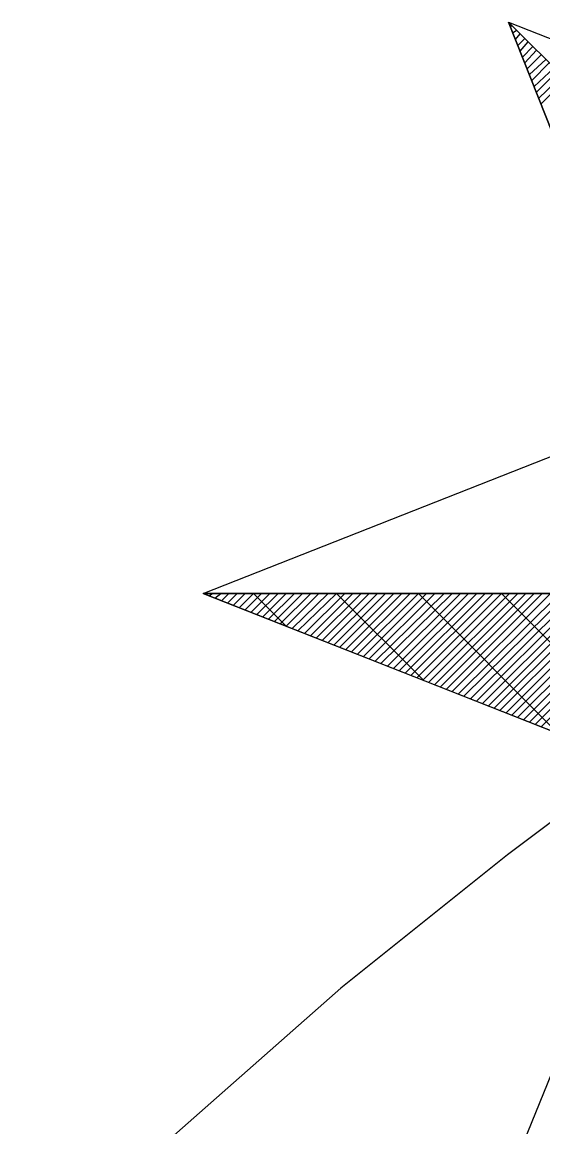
# Model space of a CAD drawing. Extents: x -729889 to -691139, y -995431 to -974354.
# Drawn here: x -725483.084 to -725482.31, y -978435.154 to -978433.509 of the extents above; entities that cross this region are included whole.
import ezdxf

# ---------------------------------------------------------------- set-up
doc = ezdxf.new("R2010")
doc.units = 0
doc.layers.add('Skutečně zaměřené kabelové vedení', color=7, linetype='Continuous')
doc.layers.add('Světelný bod se zemním svítidlem', color=7, linetype='Continuous')

# ---------------------------------------------------------------- blocks, each defined once
blk = doc.blocks.new('Světlo')
at = {"layer": 'Světelný bod se zemním svítidlem'}
for p, q in [((-0.3687, 0.3687), (-0.8504, 0.8504)), ((-0.8504, 0.8504), (-0.6209, 0.2696)), ((-0.6209, 0.2696), (-0.8504, 0.8504)), ((-0.8504, 0.8504), (-0.2957, 0.6313)), ((-0.3687, 0.3687), (-0.8504, 0.8504)), ((-0.847, 0.8435), (-0.8452, 0.8452)), ((-0.8435, 0.8348), (-0.8383, 0.8383)), ((-0.84, 0.8243), (-0.833, 0.833)), ((-0.8365, 0.8157), (-0.8261, 0.8261)), ((-0.833, 0.807), (-0.8209, 0.8209)), ((-0.8296, 0.7983), (-0.8139, 0.8139)), ((-0.8261, 0.7896), (-0.8087, 0.8087)), ((-0.8226, 0.7809), (-0.8017, 0.8017)), ((-0.8191, 0.7722), (-0.7948, 0.7948)), ((-0.8157, 0.7635), (-0.7896, 0.7896)), ((-0.8122, 0.7548), (-0.7826, 0.7826)), ((-0.8087, 0.7461), (-0.7774, 0.7774)), ((-0.8052, 0.7374), (-0.7704, 0.7704)), ((-0.8017, 0.7287), (-0.7652, 0.7652)), ((-1.3043, 0), (-0.6209, 0.2696)), ((-1.3043, 0), (-0.3687, -0.3687)), ((0, 0), (-1.3043, 0)), ((-0.6087, -0.2748), (-1.3043, 0)), ((-1.3043, 0), (1.3043, 0)), ((-1.3043, 0), (-1.3043, 0)), ((-1.2957, -0.0035), (-1.2904, 0)), ((-1.287, -0.007), (-1.2783, 0)), ((-1.2765, -0.0104), (-1.2661, 0)), ((-1.2678, -0.0139), (-1.2539, 0)), ((-1.2591, -0.0174), (-1.2417, 0)), ((-1.2504, -0.0209), (-1.2296, 0)), ((-1.2417, -0.0243), (-1.2174, 0)), ((-1.233, -0.0278), (-1.2052, 0)), ((-1.1809, -0.0487), (-1.2296, 0)), ((-1.2243, -0.0313), (-1.193, 0)), ((-1.2157, -0.0348), (-1.1809, 0)), ((-1.207, -0.0383), (-1.1687, 0)), ((-1.1983, -0.0417), (-1.1565, 0)), ((-1.1896, -0.0452), (-1.1443, 0)), ((-1.1809, -0.0487), (-1.1322, 0)), ((-1.1722, -0.0522), (-1.1183, 0)), ((-1.1635, -0.0557), (-1.1061, 0)), ((-1.153, -0.0591), (-1.0939, 0)), ((-1.1443, -0.0626), (-1.0817, 0)), ((-1.1357, -0.0661), (-1.0696, 0)), ((-1.127, -0.0696), (-1.0574, 0)), ((-1.1183, -0.073), (-1.0452, 0)), ((-1.1096, -0.0765), (-1.033, 0)), ((-0.9774, -0.1287), (-1.1061, 0)), ((-1.1009, -0.08), (-1.0209, 0)), ((-1.0922, -0.0835), (-1.0087, 0)), ((-1.0835, -0.087), (-0.9965, 0)), ((-1.0748, -0.0904), (-0.9843, 0)), ((-1.0661, -0.0939), (-0.9722, 0)), ((-1.0574, -0.0974), (-0.96, 0)), ((-1.0487, -0.1009), (-0.9461, 0)), ((-1.04, -0.1043), (-0.9339, 0)), ((-1.0296, -0.1078), (-0.9217, 0)), ((-1.0209, -0.1113), (-0.9096, 0)), ((-1.0122, -0.1148), (-0.8974, 0)), ((-1.0035, -0.1183), (-0.8852, 0)), ((-0.9948, -0.1217), (-0.873, 0)), ((-0.9861, -0.1252), (-0.8609, 0)), ((-0.7757, -0.2087), (-0.9843, 0)), ((-0.9774, -0.1287), (-0.8487, 0)), ((-0.9687, -0.1322), (-0.8365, 0)), ((-0.96, -0.1357), (-0.8243, 0)), ((-0.9513, -0.1391), (-0.8122, 0)), ((-0.9426, -0.1426), (-0.8, 0)), ((-0.9339, -0.1461), (-0.7878, 0)), ((-0.9252, -0.1496), (-0.7739, 0)), ((-0.9165, -0.153), (-0.7617, 0)), ((-0.9061, -0.1565), (-0.7496, 0)), ((-0.8974, -0.16), (-0.7374, 0)), ((-0.8887, -0.1635), (-0.7252, 0)), ((-0.88, -0.167), (-0.713, 0)), ((-0.8713, -0.1704), (-0.7009, 0)), ((-0.8626, -0.1739), (-0.6887, 0)), ((-0.5722, -0.2887), (-0.8609, 0)), ((-0.8539, -0.1774), (-0.6765, 0)), ((-0.8452, -0.1809), (-0.6643, 0)), ((-0.8365, -0.1843), (-0.6522, 0)), ((-0.8278, -0.1878), (-0.64, 0)), ((-0.8191, -0.1913), (-0.6278, 0)), ((-0.8104, -0.1948), (-0.6157, 0)), ((-0.8017, -0.1983), (-0.6017, 0)), ((-0.8348, -0.8348), (-0.6087, -0.2748))]:
    blk.add_line(p, q, dxfattribs=at)

msp = doc.modelspace()

# ---------------------------------------------------------------- linework, layer by layer
at = {"layer": 'Skutečně zaměřené kabelové vedení'}
msp.add_lwpolyline([(-725481.535, -978434.3596), (-725481.585, -978434.2448), (-725481.6016, -978434.1787), (-725481.6346, -978434.2117), (-725481.6594, -978434.2448), (-725481.8661, -978434.3854), (-725481.9902, -978434.468), (-725482.2299, -978434.6499), (-725482.3622, -978434.7492), (-725482.6103, -978434.9476), (-725483.3131, -978435.5677), (-725483.8919, -978436.0638), (-725484.1234, -978436.254), (-725484.2722, -978436.3863), (-725484.4706, -978436.5351), (-725484.8878, -978436.8319)], dxfattribs=at)

# ---------------------------------------------------------------- block references
at = {"layer": 'Světelný bod se zemním svítidlem', "xscale": 1.0005800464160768, "yscale": 1.0005800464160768}
msp.add_blockref('Světlo', (-725481.51, -978434.36), dxfattribs=at)

doc.saveas('drawing.dxf')
